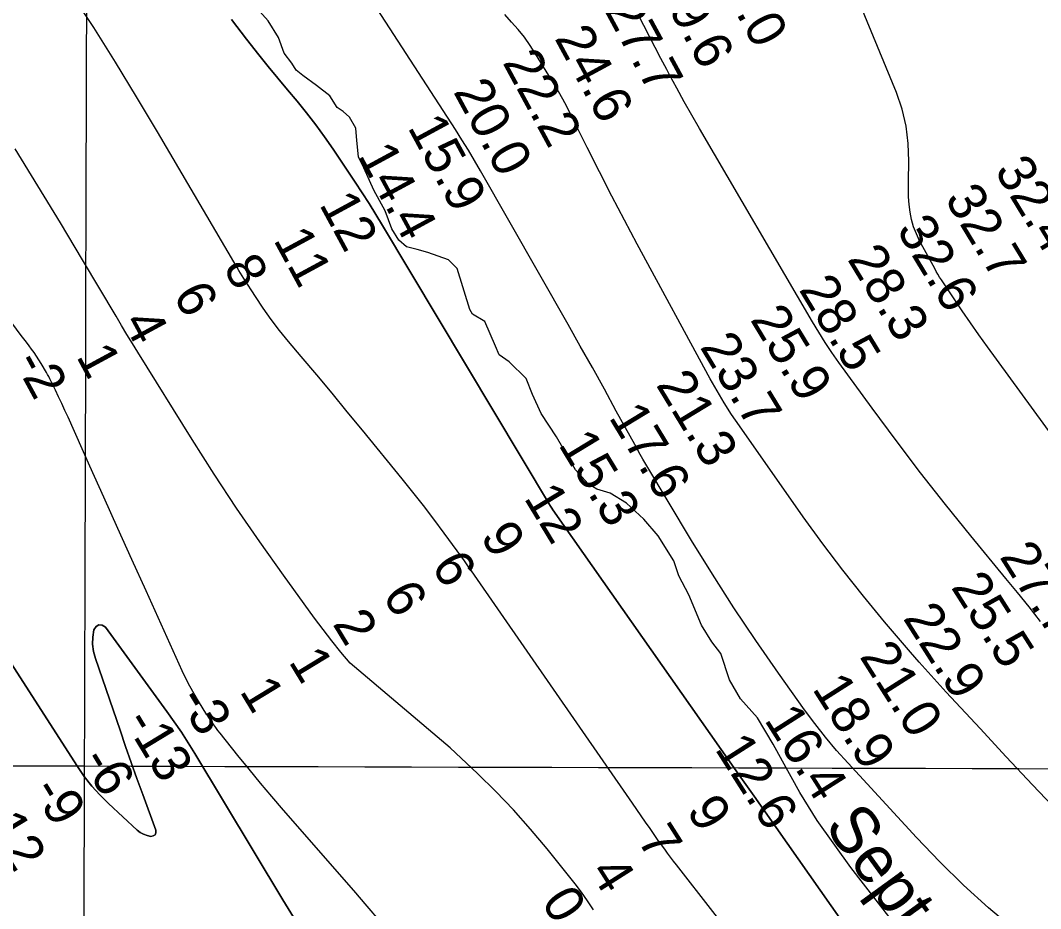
# Model space of a CAD drawing. Extents: x 3161615 to 3199515, y 867541 to 892976.
# Drawn here: x 3181424 to 3183207, y 884837 to 886389 of the extents above; entities that cross this region are included whole.
import ezdxf

# ---------------------------------------------------------------- set-up
doc = ezdxf.new("R2010")
doc.units = 0
for name, color, linetype in [('V-GRID-MAJR', 7, 'Continuous'), ('V-RIVR-EDGE', 7, 'Continuous'), ('V-RIVR-IDEN', 7, 'Continuous'), ('V-RIVR-RANG', 7, 'Continuous'), ('V-TOPO-DPTH', 7, 'Continuous'), ('V-TOPO-MINR', 7, 'Continuous'), ('V-TOPO-WATR', 7, 'Continuous')]:
    doc.layers.add(name, color=color, linetype=linetype)

msp = doc.modelspace()

# ---------------------------------------------------------------- linework, layer by layer
at = {"layer": 'V-GRID-MAJR'}
for points in [[(3181502.949, 872964.22), (3181519.694, 879023.402), (3181536.449, 885086.049), (3181553.203, 891148.741), (3181553.2120000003, 891152.161)], [(3165858.044, 885132.7980000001), (3171084.176, 885116.4550000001), (3176310.311, 885100.872), (3181536.449, 885086.049), (3186762.588, 885071.987), (3191988.73, 885058.685), (3197214.873, 885046.142), (3197214.874, 885046.142)]]:
    msp.add_spline(points, degree=3, dxfattribs=at)
at = {"layer": 'V-RIVR-EDGE'}
msp.add_lwpolyline([(3182946.218609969, 884817.75868767), (3182876.024577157, 884908.3455279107), (3182816.6770357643, 884990.6466433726), (3182786.371134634, 885039.8403291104), (3182756.079206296, 885094.6848097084), (3182740.0692632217, 885124.282582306), (3182712.7974991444, 885169.9913320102), (3182682.886505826, 885203.1009113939), (3182663.8435005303, 885236.6182965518), (3182648.7437540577, 885282.7316275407), (3182632.71016472, 885302.7665165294), (3182614.9604407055, 885331.9339119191), (3182592.488390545, 885385.0203394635), (3182575.1840913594, 885418.5334253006), (3182566.5550506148, 885444.6355135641), (3182538.8432358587, 885488.1719554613), (3182514.1386874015, 885517.3565481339), (3182483.7801195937, 885545.2510840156), (3182455.1344619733, 885562.7090839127), (3182431.680201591, 885570.1566257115), (3182416.489094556, 885579.3224518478), (3182394.380782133, 885603.7191537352), (3182361.053641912, 885661.6138938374), (3182334.2036563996, 885702.1054503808), (3182319.072739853, 885735.6131620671), (3182308.27461579, 885763.4593305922), (3182278.352874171, 885792.2221446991), (3182260.995908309, 885804.4360806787), (3182254.9480559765, 885819.6648067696), (3182235.9297717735, 885863.1797520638), (3182214.2271154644, 885875.8391128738), (3182209.90077196, 885884.1087152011), (3182187.9085411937, 885955.4504820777), (3182172.297805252, 885970.7028544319), (3182136.25082353, 885983.3976846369), (3182118.0083821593, 885989.093622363), (3182099.3280397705, 885993.4866053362), (3182085.4474112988, 886005.2572661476), (3182073.324835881, 886024.8478051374), (3182061.6659574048, 886056.1735355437), (3182042.1947245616, 886092.3000546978), (3182024.4697216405, 886131.4650102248), (3182014.9541305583, 886150.6144237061), (3182012.417010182, 886179.3095235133), (3182010.2973690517, 886201.0487240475), (3181999.4777483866, 886220.2013620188), (3181988.634481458, 886229.7911163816), (3181977.785840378, 886237.2074881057), (3181965.229663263, 886257.2337784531), (3181941.8022736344, 886275.5482334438), (3181917.9380578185, 886292.994410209), (3181906.2243630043, 886302.1516377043), (3181898.43135558, 886314.7766039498), (3181885.432978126, 886331.7612334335), (3181875.504207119, 886359.6052522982), (3181857.3198065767, 886388.7737225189), (3181832.609883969, 886415.7849325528)], dxfattribs=at)
at = {"layer": 'V-TOPO-DPTH'}
for points in [[(3183239.1030261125, 885004.5663388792), (3183193.0874786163, 885053.3147206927), (3183147.2630698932, 885102.2428200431), (3183101.566087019, 885151.2907310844), (3183042.2231273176, 885215.235702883), (3183026.401561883, 885232.4974690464), (3183010.724431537, 885249.8878282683), (3182995.2639538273, 885267.4710770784), (3182979.947911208, 885285.1829189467), (3182934.8557123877, 885337.9862698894), (3182897.755611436, 885382.7029747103), (3182861.5254501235, 885428.0940282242), (3182826.6001982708, 885474.4966047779), (3182792.544886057, 885521.5735300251), (3182680.9687385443, 885680.5237843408), (3182667.383060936, 885700.6061070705), (3182654.2711684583, 885720.9818802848), (3182641.869953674, 885741.797829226), (3182629.942524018, 885762.9072286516), (3182502.3519222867, 885998.1067409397), (3182479.924191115, 886040.0149936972), (3182457.8154343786, 886082.0885598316), (3182436.1851392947, 886124.4100960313), (3182414.873818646, 886166.8969456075), (3182385.9190391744, 886225.4479752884), (3182379.153664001, 886238.689412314), (3182372.160987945, 886251.8058216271), (3182364.8273605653, 886264.7346893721), (3182357.266432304, 886277.5385294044), (3182324.846836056, 886330.8323514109), (3182315.316384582, 886345.4810111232), (3182305.2249668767, 886359.7056303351), (3182294.2920998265, 886373.2941887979), (3182282.7982665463, 886386.4587067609), (3182270.9698837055, 886399.3820420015)], [(3181792.962810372, 886390.9945658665), (3181819.4434824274, 886356.3983371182), (3181841.065458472, 886329.3157804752), (3181857.545646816, 886308.8317291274), (3181874.1276238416, 886288.4310495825), (3181890.8622838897, 886268.1554277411), (3181907.69873262, 886247.9631777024), (3181924.2689261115, 886227.575973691), (3181940.383430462, 886206.8462899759), (3181955.814401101, 886185.6028867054), (3181970.7896826, 886164.0170037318), (3182009.163858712, 886106.732775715), (3182021.553602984, 886087.9278991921), (3182033.749248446, 886069.0000523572), (3182045.653745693, 886049.8877500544), (3182057.364144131, 886030.6524774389), (3182349.136952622, 885543.0279356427), (3182349.746331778, 885542.0126925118), (3182350.971610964, 885539.986148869), (3182352.9074011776, 885536.8296418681), (3182355.0123378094, 885533.7560678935), (3182683.708303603, 885066.00248667), (3182689.4736398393, 885057.798986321), (3182695.2395469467, 885049.5958872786), (3182701.006310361, 885041.3933901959), (3182706.7736446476, 885033.1912944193), (3182899.1493672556, 884759.6317958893)], [(3181792.962810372, 886390.9945658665), (3181819.4434824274, 886356.3983371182), (3181841.065458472, 886329.3157804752), (3181857.545646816, 886308.8317291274), (3181874.1276238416, 886288.4310495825), (3181890.8622838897, 886268.1554277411), (3181907.69873262, 886247.9631777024), (3181924.2689261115, 886227.575973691), (3181940.383430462, 886206.8462899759), (3181955.814401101, 886185.6028867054), (3181970.7896826, 886164.0170037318), (3182009.163858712, 886106.732775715), (3182021.553602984, 886087.9278991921), (3182033.749248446, 886069.0000523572), (3182045.653745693, 886049.8877500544), (3182057.364144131, 886030.6524774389), (3182349.136952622, 885543.0279356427), (3182349.746331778, 885542.0126925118), (3182350.971610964, 885539.986148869), (3182352.9074011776, 885536.8296418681), (3182355.0123378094, 885533.7560678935), (3182683.708303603, 885066.00248667), (3182689.4736398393, 885057.798986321), (3182695.2395469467, 885049.5958872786), (3182701.006310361, 885041.3933901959), (3182706.7736446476, 885033.1912944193), (3182899.1493672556, 884759.6317958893)], [(3182425.8348090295, 884834.7488106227), (3182415.5437111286, 884850.142761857), (3182404.9405963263, 884865.3112802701), (3182393.869456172, 884880.1416494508), (3182382.486299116, 884894.7465858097), (3182344.9794695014, 884941.3504077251), (3182316.1218798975, 884975.721248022), (3182286.3541410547, 885009.249617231), (3182255.221178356, 885041.514279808), (3182223.178066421, 885072.9364712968), (3182175.4644808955, 885117.8208810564), (3182000.73135018, 885265.9828101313), (3181984.548156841, 885285.1907033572), (3181968.6986761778, 885304.6632322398), (3181953.3497645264, 885324.5327146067), (3181938.334565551, 885344.6668326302), (3181883.938729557, 885419.5777167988), (3181842.6149676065, 885477.795682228), (3181802.1418846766, 885536.5858737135), (3181762.944820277, 885596.234404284), (3181724.598434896, 885656.4551609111), (3181629.693844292, 885809.1030736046), (3181620.03093107, 885824.7554506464), (3181610.4343309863, 885840.4480928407), (3181600.937200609, 885856.201132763), (3181591.5063833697, 885871.9944378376), (3181533.049428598, 885970.5965430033), (3181494.1645463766, 886035.5525390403), (3181454.9126231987, 886100.2838218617), (3181415.1101385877, 886164.6780348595)], [(3182425.8348090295, 884834.7488106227), (3182415.5437111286, 884850.142761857), (3182404.9405963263, 884865.3112802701), (3182393.869456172, 884880.1416494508), (3182382.486299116, 884894.7465858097), (3182344.9794695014, 884941.3504077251), (3182316.1218798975, 884975.721248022), (3182286.3541410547, 885009.249617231), (3182255.221178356, 885041.514279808), (3182223.178066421, 885072.9364712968), (3182175.4644808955, 885117.8208810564), (3182000.73135018, 885265.9828101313), (3181984.548156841, 885285.1907033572), (3181968.6986761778, 885304.6632322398), (3181953.3497645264, 885324.5327146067), (3181938.334565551, 885344.6668326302), (3181883.938729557, 885419.5777167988), (3181842.6149676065, 885477.795682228), (3181802.1418846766, 885536.5858737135), (3181762.944820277, 885596.234404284), (3181724.598434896, 885656.4551609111), (3181629.693844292, 885809.1030736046), (3181620.03093107, 885824.7554506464), (3181610.4343309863, 885840.4480928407), (3181600.937200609, 885856.201132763), (3181591.5063833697, 885871.9944378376), (3181533.049428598, 885970.5965430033), (3181494.1645463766, 886035.5525390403), (3181454.9126231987, 886100.2838218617), (3181415.1101385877, 886164.6780348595)], [(3181323.2552484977, 885396.7003016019), (3181523.8302473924, 885084.8780080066), (3181535.933747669, 885067.5595719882), (3181548.8599352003, 885050.9328321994), (3181563.0201536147, 885035.3436367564), (3181578.0030592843, 885020.4461375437), (3181628.4761527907, 884973.9721541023), (3181633.7866449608, 884969.9185417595), (3181639.4375832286, 884966.5845166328), (3181645.5991906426, 884964.3298723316), (3181652.1012441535, 884962.7948152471), (3181656.4861663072, 884963.7774767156), (3181659.6309497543, 884965.7632237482), (3181660.9155251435, 884969.2535991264), (3181660.9599618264, 884973.7470600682), (3181638.141980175, 885036.2158821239), (3181628.0136812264, 885064.1956370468), (3181617.993822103, 885092.2138179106), (3181608.136622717, 885120.2896376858), (3181598.387863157, 885148.4038834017), (3181555.2628458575, 885273.9461529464), (3181552.1283418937, 885286.3106452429), (3181550.36122573, 885298.7562178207), (3181550.645191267, 885311.323410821), (3181552.2965446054, 885323.9716841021), (3181556.500323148, 885329.7945914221), (3181561.276170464, 885332.9211472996), (3181566.9101209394, 885332.0031760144), (3181573.116140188, 885328.3888532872), (3181680.382271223, 885181.4423554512), (3181693.1505537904, 885163.4499337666), (3181705.591010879, 885145.2399289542), (3181717.5397297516, 885126.703549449), (3181729.160623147, 885107.9495868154), (3181883.0305067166, 884852.0445772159), (3181905.963986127, 884814.0647699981)], [(3181905.963986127, 884814.0647699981), (3181883.0305067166, 884852.0445772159), (3181729.160623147, 885107.9495868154), (3181717.5397297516, 885126.703549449), (3181705.591010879, 885145.2399289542), (3181693.1505537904, 885163.4499337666), (3181680.382271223, 885181.4423554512), (3181573.116140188, 885328.3888532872), (3181566.9101209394, 885332.0031760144), (3181561.276170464, 885332.9211472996), (3181556.500323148, 885329.7945914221), (3181552.2965446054, 885323.9716841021), (3181550.645191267, 885311.323410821), (3181550.36122573, 885298.7562178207), (3181552.1283418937, 885286.3106452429), (3181555.2628458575, 885273.9461529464), (3181598.387863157, 885148.4038834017), (3181608.136622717, 885120.2896376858), (3181617.993822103, 885092.2138179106), (3181628.0136812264, 885064.1956370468), (3181638.141980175, 885036.2158821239), (3181660.9599618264, 884973.7470600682), (3181660.9155251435, 884969.2535991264), (3181659.6309497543, 884965.7632237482), (3181656.4861663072, 884963.7774767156), (3181652.1012441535, 884962.7948152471), (3181645.5991906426, 884964.3298723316), (3181639.4375832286, 884966.5845166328), (3181633.7866449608, 884969.9185417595), (3181628.4761527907, 884973.9721541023), (3181578.0030592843, 885020.4461375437), (3181563.0201536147, 885035.3436367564), (3181548.8599352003, 885050.9328321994), (3181535.933747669, 885067.5595719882), (3181523.8302473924, 885084.8780080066), (3181323.2552484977, 885396.7003016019)]]:
    msp.add_lwpolyline(points, dxfattribs=at)
at = {"layer": 'V-TOPO-MINR'}
for points in [[(3183015.7758341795, 884342.0422087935), (3182571.0032045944, 884913.0824835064), (3182565.7705019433, 884919.8702074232), (3182560.5832906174, 884926.692165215), (3182555.4643162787, 884933.5654738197), (3182550.390833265, 884940.4730162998), (3182541.4299000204, 884952.8016049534), (3182540.8731550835, 884953.5720634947), (3182539.769675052, 884955.1201157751), (3182539.2229399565, 884955.8977095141), (3182524.8548206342, 884976.4535957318), (3182517.133253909, 884987.5155900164), (3182509.421131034, 884998.5841554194), (3182501.723173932, 885009.6625774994), (3182494.03466068, 885020.7475706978), (3182212.629462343, 885427.021068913), (3182206.469860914, 885435.8404876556), (3182200.264872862, 885444.6275918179), (3182193.9918048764, 885453.3662241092), (3182187.673350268, 885462.0725418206), (3182164.9368774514, 885493.1468999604), (3182147.025025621, 885517.2182886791), (3182128.8585051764, 885541.0926373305), (3182110.309981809, 885564.6714258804), (3182091.5067898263, 885588.0531743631), (3182022.1686327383, 885672.8677618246), (3181995.608764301, 885705.1912482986), (3181968.942086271, 885737.4259258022), (3181942.1151938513, 885769.5273898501), (3181915.1814918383, 885801.5400449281), (3181892.601370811, 885828.2428850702), (3181877.271728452, 885847.1279218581), (3181862.4656118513, 885866.3987341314), (3181848.444783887, 885886.2482096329), (3181834.947481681, 885906.4834606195), (3181814.782460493, 885938.0712186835), (3181811.7887655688, 885942.8195249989), (3181808.831041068, 885947.5898542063), (3181805.9272722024, 885952.3932177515), (3181803.0594737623, 885957.218604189), (3181663.8443549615, 886194.4981914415), (3181627.3632470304, 886255.6307807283), (3181590.282481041, 886316.3912643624), (3181552.302227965, 886376.5935895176), (3181513.722316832, 886436.4238090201)], [(3183161.271645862, 884800.3806214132), (3183116.53689652, 884838.3159668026), (3183072.969728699, 884877.4940358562), (3183031.153933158, 884918.5361904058), (3182990.5057191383, 884960.8210686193), (3182870.948495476, 885090.7572488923), (3182850.9538603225, 885113.3150076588), (3182831.5383886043, 885136.3429497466), (3182812.9916620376, 885160.0761668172), (3182795.024098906, 885184.2795672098), (3182749.4098495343, 885248.1724148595), (3182709.769955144, 885305.133898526), (3182671.0608546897, 885362.7050900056), (3182633.7479451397, 885421.1908432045), (3182597.365829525, 885480.2863042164), (3182517.4757444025, 885613.6190215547), (3182512.4748168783, 885622.0796334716), (3182507.5418633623, 885630.5791548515), (3182502.7108708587, 885639.1370404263), (3182497.9478523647, 885647.7338354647), (3182465.851639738, 885706.4902584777), (3182444.992218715, 885744.4390831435), (3182424.000414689, 885782.3140810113), (3182402.8100361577, 885820.0783386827), (3182381.4872746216, 885857.7687695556), (3182228.6376616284, 886126.3006121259), (3182218.033106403, 886144.5626722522), (3182207.220970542, 886162.6985376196), (3182196.0974637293, 886180.6451108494), (3182184.766376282, 886198.4654893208), (3182033.7957599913, 886431.4316927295)], [(3183349.808974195, 885496.1671037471), (3183114.714035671, 885818.616635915), (3183099.755360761, 885839.4191548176), (3183084.980798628, 885860.3498322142), (3183070.482405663, 885881.4727473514), (3183056.1681254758, 885902.7238209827), (3183034.090448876, 885935.9696301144), (3183031.0183299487, 885940.7331651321), (3183028.0329775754, 885945.548891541), (3183025.177775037, 885950.4429050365), (3183022.4093390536, 885955.3891099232), (3182996.013749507, 886004.0685870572), (3182990.312906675, 886016.0675922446), (3182985.498916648, 886028.3606319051), (3182982.0152058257, 886041.0947232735), (3182979.4183478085, 886054.1228491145), (3182977.848892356, 886067.397242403), (3182976.736266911, 886080.6980429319), (3182976.3088864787, 886094.0384543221), (3182976.338336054, 886107.4052729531), (3182977.333671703, 886143.0151169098), (3182976.2467637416, 886173.8483888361), (3182972.6414793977, 886204.2208694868), (3182965.2586304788, 886233.9021632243), (3182955.357405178, 886263.1226656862), (3182882.0803807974, 886441.4475905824)], [(3183239.1030261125, 885004.5663388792), (3183193.0874786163, 885053.3147206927), (3183147.2630698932, 885102.2428200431), (3183101.566087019, 885151.2907310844), (3183042.2231273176, 885215.235702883), (3183026.401561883, 885232.4974690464), (3183010.724431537, 885249.8878282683), (3182995.2639538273, 885267.4710770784), (3182979.947911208, 885285.1829189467), (3182934.8557123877, 885337.9862698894), (3182897.755611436, 885382.7029747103), (3182861.5254501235, 885428.0940282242), (3182826.6001982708, 885474.4966047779), (3182792.544886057, 885521.5735300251), (3182680.9687385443, 885680.5237843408), (3182667.383060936, 885700.6061070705), (3182654.2711684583, 885720.9818802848), (3182641.869953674, 885741.797829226), (3182629.942524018, 885762.9072286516), (3182502.3519222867, 885998.1067409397), (3182479.924191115, 886040.0149936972), (3182457.8154343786, 886082.0885598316), (3182436.1851392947, 886124.4100960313), (3182414.873818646, 886166.8969456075), (3182385.9190391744, 886225.4479752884), (3182379.153664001, 886238.689412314), (3182372.160987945, 886251.8058216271), (3182364.8273605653, 886264.7346893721), (3182357.266432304, 886277.5385294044), (3182324.846836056, 886330.8323514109), (3182315.316384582, 886345.4810111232), (3182305.2249668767, 886359.7056303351), (3182294.2920998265, 886373.2941887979), (3182282.7982665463, 886386.4587067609), (3182270.9698837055, 886399.3820420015)], [(3183207.572992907, 885338.7305241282), (3183187.496121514, 885363.9311786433), (3183167.2225603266, 885388.9738715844), (3183146.817872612, 885413.9112568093), (3183085.370769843, 885488.4112214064), (3183041.0142744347, 885543.2373929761), (3182997.3604359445, 885598.6068603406), (3182954.760582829, 885654.7912713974), (3182912.863386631, 885711.5189782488), (3182854.99826182, 885791.4361234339), (3182842.821235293, 885808.7827543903), (3182830.9904268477, 885826.3551878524), (3182819.678945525, 885844.2663250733), (3182808.713682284, 885862.4032647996), (3182610.978119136, 886200.5483193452), (3182597.5858180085, 886223.776281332), (3182584.3851014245, 886247.1110779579), (3182571.471761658, 886270.6061265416), (3182558.7500064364, 886294.2080097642), (3182553.9015152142, 886303.3368058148), (3182543.805130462, 886322.4841955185), (3182533.785254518, 886341.6712493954), (3182523.880141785, 886360.9177995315), (3182514.0515378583, 886380.2040138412), (3182504.3054307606, 886399.5325451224)], [(3182425.8348090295, 884834.7488106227), (3182415.5437111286, 884850.142761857), (3182404.9405963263, 884865.3112802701), (3182393.869456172, 884880.1416494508), (3182382.486299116, 884894.7465858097), (3182344.9794695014, 884941.3504077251), (3182316.1218798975, 884975.721248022), (3182286.3541410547, 885009.249617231), (3182255.221178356, 885041.514279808), (3182223.178066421, 885072.9364712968), (3182175.4644808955, 885117.8208810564), (3182000.73135018, 885265.9828101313), (3181984.548156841, 885285.1907033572), (3181968.6986761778, 885304.6632322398), (3181953.3497645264, 885324.5327146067), (3181938.334565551, 885344.6668326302), (3181883.938729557, 885419.5777167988), (3181842.6149676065, 885477.795682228), (3181802.1418846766, 885536.5858737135), (3181762.944820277, 885596.234404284), (3181724.598434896, 885656.4551609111), (3181629.693844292, 885809.1030736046), (3181620.03093107, 885824.7554506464), (3181610.4343309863, 885840.4480928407), (3181600.937200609, 885856.201132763), (3181591.5063833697, 885871.9944378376), (3181533.049428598, 885970.5965430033), (3181494.1645463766, 886035.5525390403), (3181454.9126231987, 886100.2838218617), (3181415.1101385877, 886164.6780348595)], [(3182054.3952079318, 884813.2865492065), (3182030.6171295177, 884840.756436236), (3182006.7888601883, 884868.1829977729), (3181884.278578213, 885008.8042608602), (3181863.9784144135, 885032.3979577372), (3181843.8748139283, 885056.1559119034), (3181824.0660584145, 885080.1602520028), (3181804.4538662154, 885104.328849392), (3181773.195951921, 885143.338511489), (3181769.4187532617, 885148.1687525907), (3181765.7195354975, 885153.0565697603), (3181762.1372890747, 885158.0307510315), (3181758.633023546, 885163.0625083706), (3181753.3556502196, 885170.8352739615), (3181751.7635121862, 885173.2267909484), (3181750.9849570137, 885174.433980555), (3181750.215158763, 885175.6468857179), (3181735.5556776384, 885199.0257457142), (3181727.736875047, 885212.0793563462), (3181720.282224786, 885225.3281981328), (3181713.3738030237, 885238.8698866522), (3181706.8295335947, 885252.6068063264), (3181643.8259105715, 885392.1159182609), (3181619.2247220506, 885446.6551778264), (3181594.6559512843, 885501.2090196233), (3181570.1358071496, 885555.784734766), (3181545.6480807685, 885610.3750321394), (3181507.4262419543, 885695.6844517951), (3181502.0246770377, 885707.6081733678), (3181496.5576940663, 885719.5014961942), (3181490.9925840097, 885731.3492209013), (3181485.3620558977, 885743.1665468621), (3181477.6235548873, 885759.2366820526), (3181475.769354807, 885762.9728370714), (3181473.856763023, 885766.6779651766), (3181471.856583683, 885770.3365529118), (3181469.7980126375, 885773.9641137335), (3181460.600038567, 885789.7325407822), (3181456.6852819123, 885796.1575948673), (3181452.6112007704, 885802.4755342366), (3181448.298132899, 885808.6328015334), (3181443.8257405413, 885814.682954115), (3181439.249045, 885820.6642823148), (3181434.693143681, 885826.6613227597), (3181430.1684336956, 885832.6819315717), (3181425.6645179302, 885838.7182526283), (3181347.0615484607, 885944.6374344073)], [(3181905.963986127, 884814.0647699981), (3181883.0305067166, 884852.0445772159), (3181729.160623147, 885107.9495868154), (3181717.5397297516, 885126.703549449), (3181705.591010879, 885145.2399289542), (3181693.1505537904, 885163.4499337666), (3181680.382271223, 885181.4423554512), (3181573.116140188, 885328.3888532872), (3181566.9101209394, 885332.0031760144), (3181561.276170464, 885332.9211472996), (3181556.500323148, 885329.7945914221), (3181552.2965446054, 885323.9716841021), (3181550.645191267, 885311.323410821), (3181550.36122573, 885298.7562178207), (3181552.1283418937, 885286.3106452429), (3181555.2628458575, 885273.9461529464), (3181598.387863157, 885148.4038834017), (3181608.136622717, 885120.2896376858), (3181617.993822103, 885092.2138179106), (3181628.0136812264, 885064.1956370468), (3181638.141980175, 885036.2158821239), (3181660.9599618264, 884973.7470600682), (3181660.9155251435, 884969.2535991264), (3181659.6309497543, 884965.7632237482), (3181656.4861663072, 884963.7774767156), (3181652.1012441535, 884962.7948152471), (3181645.5991906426, 884964.3298723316), (3181639.4375832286, 884966.5845166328), (3181633.7866449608, 884969.9185417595), (3181628.4761527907, 884973.9721541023), (3181578.0030592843, 885020.4461375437), (3181563.0201536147, 885035.3436367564), (3181548.8599352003, 885050.9328321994), (3181535.933747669, 885067.5595719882), (3181523.8302473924, 885084.8780080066), (3181323.2552484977, 885396.7003016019)]]:
    msp.add_lwpolyline(points, dxfattribs=at)
at = {"layer": 'V-TOPO-WATR'}
msp.add_lwpolyline([(3182899.1493672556, 884759.6317958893), (3182706.7736446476, 885033.1912944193), (3182701.006310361, 885041.3933901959), (3182695.2395469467, 885049.5958872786), (3182689.4736398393, 885057.798986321), (3182683.708303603, 885066.00248667), (3182355.0123378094, 885533.7560678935), (3182352.9074011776, 885536.8296418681), (3182350.971610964, 885539.986148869), (3182349.746331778, 885542.0126925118), (3182349.136952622, 885543.0279356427), (3182057.364144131, 886030.6524774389), (3182045.653745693, 886049.8877500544), (3182033.749248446, 886069.0000523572), (3182021.553602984, 886087.9278991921), (3182009.163858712, 886106.732775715), (3181970.7896826, 886164.0170037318), (3181955.814401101, 886185.6028867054), (3181940.383430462, 886206.8462899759), (3181924.2689261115, 886227.575973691), (3181907.69873262, 886247.9631777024), (3181890.8622838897, 886268.1554277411), (3181874.1276238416, 886288.4310495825), (3181857.545646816, 886308.8317291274), (3181841.065458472, 886329.3157804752), (3181819.4434824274, 886356.3983371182), (3181792.962810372, 886390.9945658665)], dxfattribs=at)

# ---------------------------------------------------------------- texts
at = {"layer": 'V-RIVR-IDEN'}
msp.add_text('September', height=83.00000000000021, rotation=305.9277341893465, dxfattribs=at).set_placement((3182828.223192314, 884980.5969591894))
at = {"layer": 'V-RIVR-RANG'}
for s, rotation, p in [('31.0', 298.46166666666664, (3182626.812516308, 886490.005650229)), ('29.6', 298.46166666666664, (3182532.9161655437, 886453.3858618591)), ('27.7', 298.46166666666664, (3182443.418650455, 886408.6496392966)), ('24.6', 298.46166666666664, (3182356.9391655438, 886358.3478618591)), ('22.2', 298.46166666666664, (3182266.1845545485, 886315.9316204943)), ('20.0', 298.46166666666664, (3182180.082198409, 886264.9341486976)), ('15.9', 298.46166666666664, (3182100.1396122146, 886202.5736690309)), ('14.4', 298.46166666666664, (3182013.15628894, 886153.1994840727)), ('32.4', 301.2672222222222, (3183125.7754984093, 886126.7354622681)), ('32.7', 301.2672222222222, (3183038.7144934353, 886077.442600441)), ('12', 298.46166666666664, (3181945.6589522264, 886067.8810905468)), ('32.6', 301.2672222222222, (3182954.5295888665, 886023.4149293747)), ('11', 298.46166666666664, (3181865.589656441, 886005.7535090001)), ('28.3', 301.2672222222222, (3182868.70076978, 885972.0928635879)), ('8', 298.46166666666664, (3181777.9787852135, 885957.5388146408)), ('28.5', 301.2672222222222, (3182783.9672270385, 885918.968060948)), ('6', 298.46166666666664, (3181690.241204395, 885909.5560184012)), ('25.9', 301.2672222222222, (3182698.8239556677, 885866.5186596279)), ('4', 298.46166666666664, (3181602.378913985, 885861.8051202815)), ('23.7', 301.2672222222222, (3182610.9414934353, 885818.578600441)), ('1', 298.46166666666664, (3181520.927812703, 885802.2274180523)), ('-2', 298.46166666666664, (3181412.4481494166, 885792.508811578)), ('21.3', 301.2672222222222, (3182534.1497041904, 885752.3767056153)), ('17.6', 301.2672222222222, (3182451.6067141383, 885695.6434292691)), ('15.3', 301.2672222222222, (3182363.5873423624, 885647.9288371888)), ('12', 301.2672222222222, (3182303.2246982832, 885554.6708895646)), ('9', 301.2672222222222, (3182227.116456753, 885487.3406592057)), ('27.7', 302.46555555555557, (3183134.582597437, 885451.7465026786)), ('6', 301.2672222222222, (3182141.4255472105, 885435.7931263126)), ('25.5', 302.46555555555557, (3183049.865407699, 885398.6116117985)), ('6', 301.2672222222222, (3182055.8705472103, 885384.0211263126)), ('2', 301.2672222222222, (3181968.9464517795, 885334.5027973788)), ('22.9', 302.46555555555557, (3182965.855192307, 885344.363948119)), ('1', 301.2672222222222, (3181892.0177529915, 885268.5253696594)), ('21.0', 302.46555555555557, (3182889.9168844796, 885277.4296745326)), ('1', 301.2672222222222, (3181806.4627529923, 885216.7533696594)), ('18.9', 302.46555555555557, (3182807.1820229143, 885221.1790198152)), ('-3', 301.2672222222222, (3181698.3186783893, 885202.1824422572)), ('16.4', 302.46555555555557, (3182723.3134023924, 885166.7088015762)), ('-13', 301.2672222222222, (3181604.8229248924, 885163.4865344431)), ('12.6', 302.46555555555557, (3182637.0386690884, 885116.0210108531)), ('-6', 301.2672222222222, (3181528.8525929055, 885095.9318369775)), ('-9', 301.2672222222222, (3181443.4345024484, 885043.9333698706)), ('9', 302.46555555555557, (3182587.2954121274, 885007.915143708)), ('-12', 301.2672222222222, (3181348.432743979, 885007.7176002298)), ('7', 302.46555555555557, (3182501.303868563, 884956.7832438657)), ('4', 302.46555555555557, (3182418.4264121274, 884900.754143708)), ('0', 302.46555555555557, (3182333.426032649, 884848.0643619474))]:
    msp.add_text(s, height=67, rotation=rotation, dxfattribs=at).set_placement(p)

doc.saveas('drawing.dxf')
